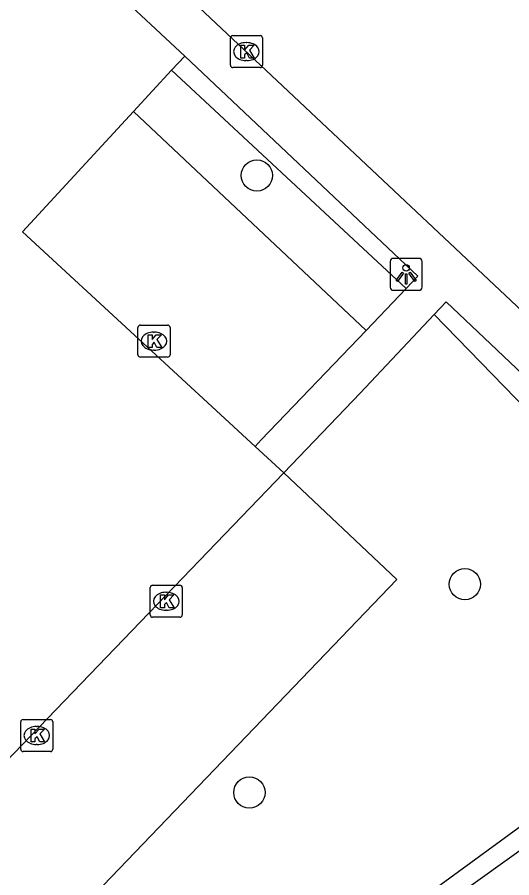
# Model space of a CAD drawing. Extents: x 159040 to 160094, y 381214 to 382518.
# Drawn here: x 159499.76 to 159515.2, y 381571.43 to 381598.29 of the extents above; entities that cross this region are included whole.
import ezdxf

# ---------------------------------------------------------------- set-up
doc = ezdxf.new("R2010")
doc.units = 0
for name, color, linetype in [('IMGEO_Boom', 7, 'Continuous'), ('IMGEO_Haag', 7, 'Continuous'), ('IMGEO_Kolk', 7, 'Continuous'), ('IMGEO_Lichtpunt', 7, 'Continuous'), ('IMGEO_Parkeervlak_open', 7, 'Continuous'), ('IMGEO_Rijbaan_lokaal_gesloten', 7, 'Continuous'), ('IMGEO_Rijbaan_lokaal_open', 7, 'Continuous'), ('IMGEO_Voetpad_open', 7, 'Continuous')]:
    doc.layers.add(name, color=color, linetype=linetype)

msp = doc.modelspace()

# ---------------------------------------------------------------- linework, layer by layer
at = {"layer": 'IMGEO_Boom'}
for centre in [(159507.241, 381593.35), (159513.735, 381580.595), (159507.007, 381574.093)]:
    msp.add_circle(centre, 0.489, dxfattribs=at)
at = {"layer": 'IMGEO_Haag'}
for points in [[(159511.898, 381589.821), (159504.581, 381596.632)], [(159512.777, 381589.007), (159517.502, 381584.158), (159517.793, 381583.547), (159518.188, 381582.301), (159519.159, 381576.999), (159519.151, 381576.561), (159519.02, 381576.039), (159518.626, 381575.398), (159518.28, 381575.079), (159499.681, 381561.507), (159499.322, 381561.351), (159496.327, 381561.293), (159496.057, 381561.405), (159495.921, 381561.614), (159496.241, 381571.223)], [(159500.048, 381561.032), (159503.798, 381563.94), (159518.689, 381574.599)]]:
    msp.add_lwpolyline(points, dxfattribs=at)
at = {"layer": 'IMGEO_Kolk'}
for p, q in [((159506.415, 381596.79), (159506.415, 381597.642)), ((159506.49, 381597.716), (159507.342, 381597.716)), ((159507.416, 381597.642), (159507.416, 381596.79)), ((159506.903, 381597.496), (159506.928, 381597.496)), ((159506.926, 381596.936), (159506.901, 381596.936)), ((159507.342, 381596.716), (159506.49, 381596.716)), ((159503.529, 381587.755), (159503.529, 381588.607)), ((159503.604, 381588.681), (159504.456, 381588.681)), ((159504.017, 381588.461), (159504.042, 381588.461)), ((159504.53, 381588.607), (159504.53, 381587.755)), ((159504.04, 381587.901), (159504.015, 381587.901)), ((159504.456, 381587.681), (159503.604, 381587.681)), ((159503.913, 381579.636), (159503.913, 381580.488)), ((159503.988, 381580.562), (159504.84, 381580.562)), ((159504.914, 381580.488), (159504.914, 381579.636)), ((159504.401, 381580.342), (159504.426, 381580.342)), ((159504.424, 381579.782), (159504.399, 381579.782)), ((159504.84, 381579.562), (159503.988, 381579.562)), ((159499.946, 381576.372), (159500.798, 381576.372)), ((159499.871, 381575.446), (159499.871, 381576.298)), ((159500.359, 381576.152), (159500.384, 381576.152)), ((159500.872, 381576.298), (159500.872, 381575.446)), ((159500.382, 381575.592), (159500.357, 381575.592)), ((159500.798, 381575.372), (159499.946, 381575.372))]:
    msp.add_line(p, q, dxfattribs=at)
for points in [[(159506.415, 381596.79), (159506.415, 381597.642)], [(159506.49, 381597.716), (159507.342, 381597.716)], [(159507.416, 381597.642), (159507.416, 381596.79)], [(159506.736, 381597.416), (159506.859, 381597.416), (159506.859, 381597.265), (159506.989, 381597.416), (159507.153, 381597.416), (159507.007, 381597.265), (159507.16, 381597.016), (159507.008, 381597.016), (159506.923, 381597.18), (159506.859, 381597.113), (159506.859, 381597.016), (159506.736, 381597.016), (159506.736, 381597.416)], [(159507.342, 381596.716), (159506.49, 381596.716)], [(159503.529, 381587.755), (159503.529, 381588.607)], [(159503.604, 381588.681), (159504.456, 381588.681)], [(159504.53, 381588.607), (159504.53, 381587.755)], [(159503.85, 381588.381), (159503.973, 381588.381), (159503.973, 381588.23), (159504.103, 381588.381), (159504.267, 381588.381), (159504.121, 381588.23), (159504.274, 381587.981), (159504.122, 381587.981), (159504.037, 381588.145), (159503.973, 381588.078), (159503.973, 381587.981), (159503.85, 381587.981), (159503.85, 381588.381)], [(159504.456, 381587.681), (159503.604, 381587.681)], [(159503.913, 381579.636), (159503.913, 381580.488)], [(159503.988, 381580.562), (159504.84, 381580.562)], [(159504.914, 381580.488), (159504.914, 381579.636)], [(159504.234, 381580.262), (159504.357, 381580.262), (159504.357, 381580.111), (159504.487, 381580.262), (159504.651, 381580.262), (159504.505, 381580.111), (159504.658, 381579.862), (159504.506, 381579.862), (159504.421, 381580.026), (159504.357, 381579.959), (159504.357, 381579.862), (159504.234, 381579.862), (159504.234, 381580.262)], [(159504.84, 381579.562), (159503.988, 381579.562)], [(159499.946, 381576.372), (159500.798, 381576.372)], [(159499.871, 381575.446), (159499.871, 381576.298)], [(159500.872, 381576.298), (159500.872, 381575.446)], [(159500.192, 381576.072), (159500.315, 381576.072), (159500.315, 381575.921), (159500.445, 381576.072), (159500.609, 381576.072), (159500.463, 381575.921), (159500.616, 381575.672), (159500.464, 381575.672), (159500.379, 381575.836), (159500.315, 381575.769), (159500.315, 381575.672), (159500.192, 381575.672), (159500.192, 381576.072)], [(159500.798, 381575.372), (159499.946, 381575.372)]]:
    msp.add_lwpolyline(points, dxfattribs=at)
for centre, start, end in [((159506.492, 381597.64), 91.552, 178.448), ((159506.492, 381597.64), 91.552, 178.448), ((159507.34, 381597.64), 1.552, 88.448), ((159507.34, 381597.64), 1.552, 88.448), ((159506.492, 381596.792), 181.552, 268.448), ((159506.492, 381596.792), 181.552, 268.448), ((159507.34, 381596.792), 271.552, 358.448), ((159507.34, 381596.792), 271.552, 358.448), ((159503.606, 381588.605), 91.552, 178.448), ((159503.606, 381588.605), 91.552, 178.448), ((159504.454, 381588.605), 1.552, 88.448), ((159504.454, 381588.605), 1.552, 88.448), ((159503.606, 381587.757), 181.552, 268.448), ((159503.606, 381587.757), 181.552, 268.448), ((159504.454, 381587.757), 271.552, 358.448), ((159504.454, 381587.757), 271.552, 358.448), ((159503.99, 381580.486), 91.552, 178.448), ((159503.99, 381580.486), 91.552, 178.448), ((159504.838, 381580.486), 1.552, 88.448), ((159504.838, 381580.486), 1.552, 88.448), ((159503.99, 381579.638), 181.552, 268.448), ((159503.99, 381579.638), 181.552, 268.448), ((159504.838, 381579.638), 271.552, 358.448), ((159504.838, 381579.638), 271.552, 358.448), ((159499.948, 381576.296), 91.552, 178.448), ((159499.948, 381576.296), 91.552, 178.448), ((159500.796, 381576.296), 1.552, 88.448), ((159500.796, 381576.296), 1.552, 88.448), ((159499.948, 381575.448), 181.552, 268.448), ((159499.948, 381575.448), 181.552, 268.448), ((159500.796, 381575.448), 271.552, 358.448), ((159500.796, 381575.448), 271.552, 358.448)]:
    msp.add_arc(centre, 0.0765, start, end, dxfattribs=at)
for centre, major_axis, ratio, start_param, end_param in [((159506.902, 381597.216), (-0.387, 0.002), 0.722429, 4.712389, 7.853982), ((159506.927, 381597.216), (-0.39, 0.002), 0.717154, 1.570796, 4.712389), ((159504.016, 381588.181), (-0.387, 0.002), 0.722429, 4.712389, 7.853982), ((159504.041, 381588.181), (-0.39, 0.002), 0.717154, 1.570796, 4.712389), ((159504.4, 381580.062), (-0.387, 0.002), 0.722429, 4.712389, 7.853982), ((159504.425, 381580.062), (-0.39, 0.002), 0.717154, 1.570796, 4.712389), ((159500.358, 381575.872), (-0.387, 0.002), 0.722429, 4.712389, 7.853982), ((159500.383, 381575.872), (-0.39, 0.002), 0.717154, 1.570796, 4.712389)]:
    msp.add_ellipse(centre, major_axis=major_axis, ratio=ratio, start_param=start_param, end_param=end_param, dxfattribs=at)
at = {"layer": 'IMGEO_Lichtpunt'}
for p, q in [((159511.402, 381590.669), (159511.402, 381589.862)), ((159511.402, 381590.669), (159511.402, 381589.862)), ((159512.304, 381590.764), (159511.496, 381590.764)), ((159512.304, 381590.764), (159511.496, 381590.764)), ((159512.398, 381589.862), (159512.398, 381590.669)), ((159512.398, 381589.862), (159512.398, 381590.669)), ((159511.496, 381589.768), (159512.304, 381589.768)), ((159511.496, 381589.768), (159512.304, 381589.768))]:
    msp.add_line(p, q, dxfattribs=at)
for points in [[(159511.776, 381590.333), (159511.815, 381590.305), (159511.627, 381590.043), (159511.589, 381590.07), (159511.776, 381590.333)], [(159511.988, 381590.305), (159512.026, 381590.332), (159512.213, 381590.07), (159512.174, 381590.042), (159511.988, 381590.305)], [(159511.878, 381590.285), (159511.925, 381590.285), (159511.925, 381589.963), (159511.878, 381589.963), (159511.878, 381590.285)]]:
    msp.add_lwpolyline(points, dxfattribs=at)
msp.add_circle((159511.901, 381590.467), 0.0994, dxfattribs=at)
for centre, start, end in [((159511.496, 381590.669), 90, 180), ((159511.496, 381590.669), 90, 180), ((159512.304, 381590.669), 0, 90), ((159512.304, 381590.669), 0, 90), ((159511.496, 381589.862), 180, 270), ((159511.496, 381589.862), 180, 270), ((159512.304, 381589.862), 270, 0), ((159512.304, 381589.862), 270, 360)]:
    msp.add_arc(centre, 0.0946, start, end, dxfattribs=at)
at = {"layer": 'IMGEO_Parkeervlak_open'}
for points in [[(159510.651, 381588.516), (159503.388, 381595.349)], [(159508.078, 381584.07), (159511.61, 381580.743), (159499.48, 381568.105), (159496.241, 381571.223)]]:
    msp.add_lwpolyline(points, dxfattribs=at)
at = {"layer": 'IMGEO_Rijbaan_lokaal_gesloten'}
msp.add_lwpolyline([(159474.828, 381629.499), (159486.306, 381618.736), (159488.645, 381616.629), (159500.927, 381602.848), (159519.52, 381585.364), (159520.109, 381584.535)], dxfattribs=at)
at = {"layer": 'IMGEO_Rijbaan_lokaal_open'}
for points in [[(159504.989, 381597.071), (159500.603, 381601.17)], [(159504.581, 381596.632), (159504.989, 381597.071)], [(159503.388, 381595.349), (159504.581, 381596.632)], [(159507.186, 381584.893), (159499.93, 381591.595), (159503.388, 381595.349)], [(159508.078, 381584.07), (159507.186, 381584.893)], [(159495.966, 381571.488), (159508.078, 381584.07)]]:
    msp.add_lwpolyline(points, dxfattribs=at)
at = {"layer": 'IMGEO_Voetpad_open'}
for points in [[(159504.989, 381597.071), (159512.27, 381590.211), (159511.898, 381589.821)], [(159511.898, 381589.821), (159510.651, 381588.516)], [(159517.729, 381585.07), (159513.151, 381589.403), (159512.777, 381589.007)], [(159512.777, 381589.007), (159510.462, 381586.56), (159508.078, 381584.07)], [(159510.651, 381588.516), (159507.38, 381585.097), (159507.186, 381584.893)]]:
    msp.add_lwpolyline(points, dxfattribs=at)

doc.saveas('drawing.dxf')
